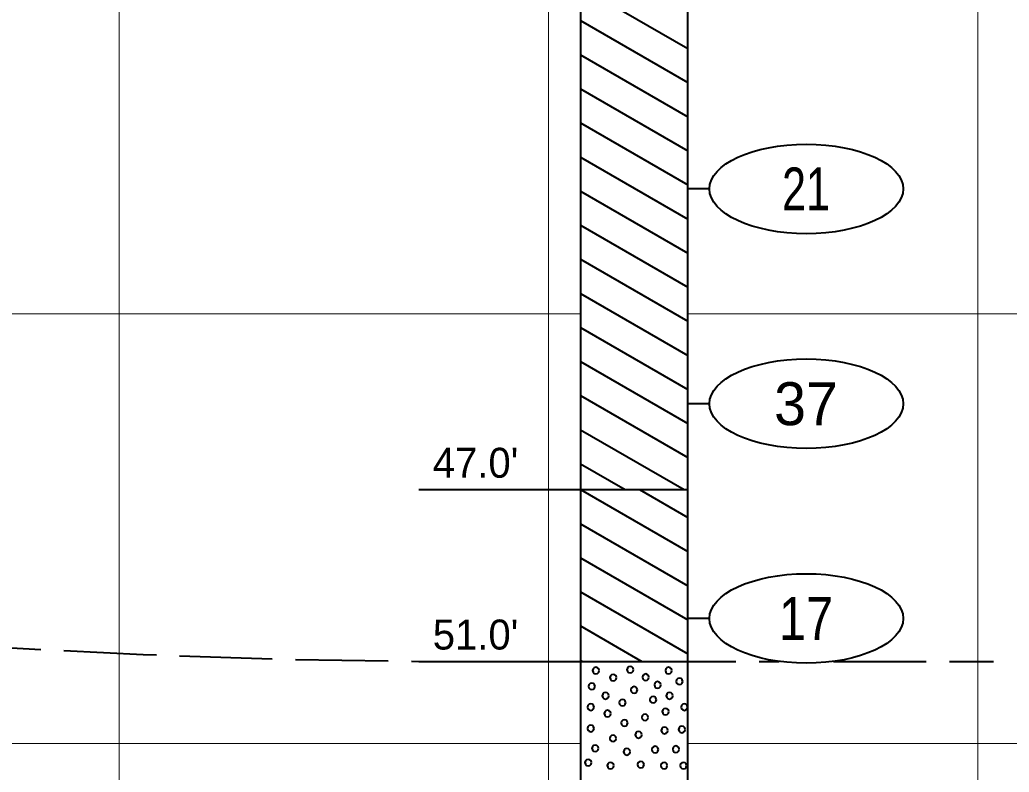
# Model space of a CAD drawing. Extents: x -76 to 974, y -1080 to -735.
# Drawn here: x 181.08 to 204.12, y -982.76 to -965.24 of the extents above; entities that cross this region are included whole.
import ezdxf
from ezdxf.enums import TextEntityAlignment as Align

# ---------------------------------------------------------------- set-up
doc = ezdxf.new("R2010")
doc.units = 0
doc.header["$LTSCALE"] = 0.36
doc.linetypes.add('LONG_DASHED', pattern=[7.5, 6, -1.5])
for name, color, linetype, lineweight in [('27', 7, 'Continuous', 40), ('28', 7, 'LONG_DASHED', 60), ('7', 7, 'Continuous', 13)]:
    doc.layers.add(name, color=color, linetype=linetype, lineweight=lineweight)

msp = doc.modelspace()

# ---------------------------------------------------------------- linework, layer by layer
at = {"layer": '27'}
for p, q in [((194.1412, -950.1789), (194.1412, -976.1789)), ((196.6412, -976.1789), (196.6412, -950.1789)), ((194.1412, -964.4664), (196.6412, -965.9098)), ((194.1412, -965.2602), (196.6412, -966.7036)), ((194.1412, -965.2602), (196.6412, -966.7036)), ((194.1412, -966.0539), (196.6412, -967.4973)), ((194.1412, -966.8477), (196.6412, -968.2911)), ((194.1412, -966.8477), (196.6412, -968.2911)), ((194.1412, -967.6414), (196.6412, -969.0848)), ((194.1412, -968.4352), (196.6412, -969.8786)), ((194.1412, -968.4352), (196.6412, -969.8786)), ((194.1412, -969.2289), (196.6412, -970.6723)), ((197.1412, -969.1789), (196.6412, -969.1789)), ((194.1412, -970.0227), (196.6412, -971.4661)), ((194.1412, -970.0227), (196.6412, -971.4661)), ((194.1412, -970.8164), (196.6412, -972.2598)), ((194.1412, -971.6102), (196.6412, -973.0536)), ((194.1412, -971.6102), (196.6412, -973.0536)), ((194.1412, -972.4039), (196.6412, -973.8473)), ((194.1412, -973.1977), (196.6412, -974.6411)), ((194.1412, -973.1977), (196.6412, -974.6411)), ((194.1412, -973.9914), (196.6412, -975.4348)), ((197.1412, -974.1789), (196.6412, -974.1789)), ((194.1412, -974.7852), (196.5551, -976.1789)), ((194.1412, -974.7852), (196.5551, -976.1789)), ((194.1412, -975.5789), (195.1804, -976.1789)), ((190.3737, -976.1789), (194.1411, -976.1789)), ((194.1412, -976.1789), (196.6412, -976.1789)), ((194.1412, -976.1789), (196.6412, -977.6223)), ((194.1412, -976.1789), (194.1412, -980.1789)), ((195.5159, -976.1789), (196.6412, -976.8286)), ((195.5159, -976.1789), (196.6412, -976.8286)), ((196.6412, -980.1789), (196.6412, -976.1789)), ((194.1412, -976.9727), (196.6412, -978.4161)), ((194.1412, -976.9727), (196.6412, -978.4161)), ((194.1412, -977.7664), (196.6412, -979.2098)), ((194.1412, -978.5602), (196.6412, -980.0036)), ((194.1412, -978.5602), (196.6412, -980.0036)), ((197.1412, -979.1789), (196.6412, -979.1789)), ((194.1412, -979.3539), (195.5701, -980.1789)), ((190.3737, -980.1789), (194.1411, -980.1789)), ((194.1412, -980.1477), (194.1953, -980.1789)), ((194.1412, -980.1477), (194.1953, -980.1789)), ((194.1412, -980.1789), (196.6412, -980.1789)), ((194.1412, -980.1789), (194.1412, -999.6789)), ((196.6412, -999.6789), (196.6412, -980.1789))]:
    msp.add_line(p, q, dxfattribs=at)
for points in [[(194.5731, -980.3916), (194.5629, -980.3535), (194.535, -980.3256), (194.4969, -980.3154), (194.4588, -980.3256), (194.4309, -980.3535), (194.4207, -980.3916), (194.4309, -980.4297), (194.4588, -980.4575), (194.4969, -980.4678), (194.535, -980.4575), (194.5629, -980.4297)], [(195.374, -980.372), (195.3638, -980.3339), (195.3359, -980.306), (195.2978, -980.2958), (195.2597, -980.306), (195.2319, -980.3339), (195.2216, -980.372), (195.2319, -980.4101), (195.2597, -980.438), (195.2978, -980.4482), (195.3359, -980.438), (195.3638, -980.4101)], [(196.2677, -980.3916), (196.2575, -980.3535), (196.2296, -980.3256), (196.1915, -980.3154), (196.1534, -980.3256), (196.1255, -980.3535), (196.1153, -980.3916), (196.1255, -980.4297), (196.1534, -980.4576), (196.1915, -980.4678), (196.2296, -980.4576), (196.2575, -980.4297)], [(194.978, -980.5568), (194.9678, -980.5187), (194.9399, -980.4908), (194.9018, -980.4806), (194.8637, -980.4908), (194.8358, -980.5187), (194.8256, -980.5568), (194.8358, -980.5949), (194.8637, -980.6228), (194.9018, -980.633), (194.9399, -980.6228), (194.9678, -980.5949)], [(195.7331, -980.5478), (195.7229, -980.5097), (195.695, -980.4818), (195.6569, -980.4716), (195.6188, -980.4818), (195.5909, -980.5097), (195.5807, -980.5478), (195.5909, -980.5859), (195.6188, -980.6138), (195.6569, -980.624), (195.695, -980.6138), (195.7229, -980.5859)], [(196.5186, -980.6437), (196.5083, -980.6056), (196.4805, -980.5777), (196.4424, -980.5675), (196.4043, -980.5777), (196.3764, -980.6056), (196.3662, -980.6437), (196.3764, -980.6818), (196.4043, -980.7097), (196.4424, -980.7199), (196.4805, -980.7097), (196.5083, -980.6818)], [(194.4769, -980.7594), (194.4667, -980.7213), (194.4388, -980.6934), (194.4007, -980.6832), (194.3626, -980.6934), (194.3347, -980.7213), (194.3245, -980.7594), (194.3347, -980.7975), (194.3626, -980.8254), (194.4007, -980.8356), (194.4388, -980.8254), (194.4667, -980.7975)], [(195.463, -980.8426), (195.4528, -980.8045), (195.4249, -980.7766), (195.3868, -980.7664), (195.3487, -980.7766), (195.3208, -980.8045), (195.3106, -980.8426), (195.3208, -980.8807), (195.3487, -980.9086), (195.3868, -980.9188), (195.4249, -980.9086), (195.4528, -980.8807)], [(196.0113, -980.7251), (196.0011, -980.687), (195.9732, -980.6591), (195.9351, -980.6489), (195.897, -980.6591), (195.8691, -980.687), (195.8589, -980.7251), (195.8691, -980.7632), (195.897, -980.7911), (195.9351, -980.8013), (195.9732, -980.7911), (196.0011, -980.7632)], [(194.7998, -980.9781), (194.7896, -980.94), (194.7617, -980.9121), (194.7236, -980.9019), (194.6855, -980.9121), (194.6576, -980.94), (194.6474, -980.9781), (194.6576, -981.0162), (194.6855, -981.0441), (194.7236, -981.0543), (194.7617, -981.0441), (194.7896, -981.0162)], [(195.1913, -981.1395), (195.1811, -981.1014), (195.1532, -981.0735), (195.1151, -981.0633), (195.077, -981.0735), (195.0492, -981.1014), (195.0389, -981.1395), (195.0492, -981.1776), (195.077, -981.2055), (195.1151, -981.2157), (195.1532, -981.2055), (195.1811, -981.1776)], [(195.9071, -981.0709), (195.8969, -981.0328), (195.869, -981.0049), (195.8309, -980.9947), (195.7928, -981.0049), (195.7649, -981.0328), (195.7547, -981.0709), (195.7649, -981.109), (195.7928, -981.1369), (195.8309, -981.1471), (195.869, -981.1369), (195.8969, -981.109)], [(196.2885, -980.9781), (196.2782, -980.94), (196.2504, -980.9121), (196.2123, -980.9019), (196.1742, -980.9121), (196.1463, -980.94), (196.1361, -980.9781), (196.1463, -981.0162), (196.1742, -981.0441), (196.2123, -981.0543), (196.2504, -981.0441), (196.2782, -981.0162)], [(194.454, -981.2438), (194.4438, -981.2057), (194.4159, -981.1778), (194.3778, -981.1676), (194.3397, -981.1778), (194.3118, -981.2057), (194.3016, -981.2438), (194.3118, -981.2819), (194.3397, -981.3097), (194.3778, -981.32), (194.4159, -981.3097), (194.4438, -981.2819)], [(196.1957, -981.348), (196.1854, -981.3099), (196.1576, -981.282), (196.1195, -981.2718), (196.0814, -981.282), (196.0535, -981.3099), (196.0433, -981.348), (196.0535, -981.3861), (196.0814, -981.414), (196.1195, -981.4242), (196.1576, -981.414), (196.1854, -981.3861)], [(196.6342, -981.2438), (196.624, -981.2057), (196.5961, -981.1778), (196.558, -981.1676), (196.5199, -981.1778), (196.4921, -981.2057), (196.4818, -981.2438), (196.4921, -981.2819), (196.5199, -981.3097), (196.558, -981.32), (196.5961, -981.3097), (196.624, -981.2819)], [(194.8456, -981.3938), (194.8354, -981.3557), (194.8075, -981.3278), (194.7694, -981.3176), (194.7313, -981.3278), (194.7034, -981.3557), (194.6932, -981.3938), (194.7034, -981.4319), (194.7313, -981.4598), (194.7694, -981.47), (194.8075, -981.4598), (194.8354, -981.4319)], [(195.7177, -981.4815), (195.7074, -981.4434), (195.6796, -981.4155), (195.6415, -981.4053), (195.6034, -981.4155), (195.5755, -981.4434), (195.5653, -981.4815), (195.5755, -981.5196), (195.6034, -981.5475), (195.6415, -981.5577), (195.6796, -981.5475), (195.7074, -981.5196)], [(194.454, -981.7396), (194.4438, -981.7015), (194.4159, -981.6736), (194.3778, -981.6634), (194.3397, -981.6736), (194.3118, -981.7015), (194.3016, -981.7396), (194.3118, -981.7777), (194.3397, -981.8055), (194.3778, -981.8158), (194.4159, -981.8055), (194.4438, -981.7777)], [(195.2397, -981.6124), (195.2294, -981.5743), (195.2016, -981.5464), (195.1635, -981.5362), (195.1254, -981.5464), (195.0975, -981.5743), (195.0873, -981.6124), (195.0975, -981.6505), (195.1254, -981.6784), (195.1635, -981.6886), (195.2016, -981.6784), (195.2294, -981.6505)], [(196.1728, -981.7866), (196.1626, -981.7485), (196.1347, -981.7206), (196.0966, -981.7104), (196.0585, -981.7206), (196.0306, -981.7485), (196.0204, -981.7866), (196.0306, -981.8247), (196.0585, -981.8526), (196.0966, -981.8628), (196.1347, -981.8526), (196.1626, -981.8247)], [(196.577, -981.7624), (196.5668, -981.7243), (196.5389, -981.6964), (196.5008, -981.6862), (196.4627, -981.6964), (196.4348, -981.7243), (196.4246, -981.7624), (196.4348, -981.8005), (196.4627, -981.8284), (196.5008, -981.8386), (196.5389, -981.8284), (196.5668, -981.8005)], [(194.9727, -981.9709), (194.9625, -981.9328), (194.9346, -981.9049), (194.8965, -981.8947), (194.8584, -981.9049), (194.8305, -981.9328), (194.8203, -981.9709), (194.8305, -982.009), (194.8584, -982.0369), (194.8965, -982.0471), (194.9346, -982.0369), (194.9625, -982.009)], [(195.5676, -981.887), (195.5574, -981.8489), (195.5295, -981.821), (195.4914, -981.8108), (195.4533, -981.821), (195.4255, -981.8489), (195.4152, -981.887), (195.4255, -981.9251), (195.4533, -981.953), (195.4914, -981.9632), (195.5295, -981.953), (195.5574, -981.9251)], [(194.557, -982.2023), (194.5468, -982.1642), (194.5189, -982.1363), (194.4808, -982.1261), (194.4427, -982.1363), (194.4148, -982.1642), (194.4046, -982.2023), (194.4148, -982.2404), (194.4427, -982.2683), (194.4808, -982.2785), (194.5189, -982.2683), (194.5468, -982.2404)], [(195.2956, -982.2824), (195.2854, -982.2443), (195.2575, -982.2164), (195.2194, -982.2062), (195.1813, -982.2164), (195.1534, -982.2443), (195.1432, -982.2824), (195.1534, -982.3205), (195.1813, -982.3484), (195.2194, -982.3586), (195.2575, -982.3484), (195.2854, -982.3205)], [(195.9528, -982.2315), (195.9426, -982.1934), (195.9147, -982.1655), (195.8766, -982.1553), (195.8385, -982.1655), (195.8106, -982.1934), (195.8004, -982.2315), (195.8106, -982.2696), (195.8385, -982.2975), (195.8766, -982.3077), (195.9147, -982.2975), (195.9426, -982.2696)], [(196.4385, -982.2239), (196.4283, -982.1858), (196.4004, -982.1579), (196.3623, -982.1477), (196.3242, -982.1579), (196.2963, -982.1858), (196.2861, -982.2239), (196.2963, -982.262), (196.3242, -982.2899), (196.3623, -982.3001), (196.4004, -982.2899), (196.4283, -982.262)], [(194.3955, -982.5354), (194.3853, -982.4973), (194.3574, -982.4694), (194.3193, -982.4592), (194.2812, -982.4694), (194.2533, -982.4973), (194.2431, -982.5354), (194.2533, -982.5735), (194.2812, -982.6014), (194.3193, -982.6116), (194.3574, -982.6014), (194.3853, -982.5735)], [(194.9142, -982.6053), (194.904, -982.5672), (194.8761, -982.5393), (194.838, -982.5291), (194.7999, -982.5393), (194.772, -982.5672), (194.7618, -982.6053), (194.772, -982.6434), (194.7999, -982.6713), (194.838, -982.6815), (194.8761, -982.6713), (194.904, -982.6434)], [(195.6185, -982.5824), (195.6083, -982.5443), (195.5804, -982.5164), (195.5423, -982.5062), (195.5042, -982.5164), (195.4763, -982.5443), (195.4661, -982.5824), (195.4763, -982.6205), (195.5042, -982.6484), (195.5423, -982.6586), (195.5804, -982.6484), (195.6083, -982.6205)], [(196.1613, -982.6053), (196.1511, -982.5672), (196.1232, -982.5393), (196.0851, -982.5291), (196.047, -982.5393), (196.0191, -982.5672), (196.0089, -982.6053), (196.0191, -982.6434), (196.047, -982.6713), (196.0851, -982.6815), (196.1232, -982.6713), (196.1511, -982.6434)], [(196.6114, -982.6053), (196.6011, -982.5672), (196.5733, -982.5393), (196.5352, -982.5291), (196.4971, -982.5393), (196.4692, -982.5672), (196.459, -982.6053), (196.4692, -982.6434), (196.4971, -982.6713), (196.5352, -982.6815), (196.5733, -982.6713), (196.6011, -982.6434)]]:
    msp.add_lwpolyline(points, close=True, dxfattribs=at)
for centre in [(199.3986, -969.1789), (199.3986, -974.1789), (199.3986, -979.1789)]:
    msp.add_ellipse(centre, major_axis=(2.2574, 0), ratio=0.461538, dxfattribs=at)
at = {"layer": '28', "lineweight": 40}
msp.add_line((200.0322, -980.1789), (203.7602, -980.1789), dxfattribs=at)
msp.add_spline([(125.5087, -977.0241), (132.7068, -977.0789), (136.4742, -977.0789), (139.0631, -977.0789), (190.3737, -980.1789), (194.1412, -980.1789), (196.7301, -980.1789), (198.765, -980.1789)], degree=3, dxfattribs=at)
at = {"layer": '7'}
for p, q in [((183.3912, -1042.0988), (183.3912, -895.7205)), ((193.3912, -1042.0988), (193.3912, -895.7205)), ((203.3912, -1042.0988), (203.3912, -895.7205)), ((138.9742, -972.09), (194.1412, -972.09)), ((196.6412, -972.09), (208.0761, -972.09)), ((138.9742, -982.09), (194.1412, -982.09)), ((196.6412, -982.09), (208.0761, -982.09))]:
    msp.add_line(p, q, dxfattribs=at)

# ---------------------------------------------------------------- texts
at = {"layer": '27'}
for s, width, p in [('21', 0.75, (199.3914, -969.6788)), ('17', 0.85, (199.3914, -979.6788))]:
    msp.add_text(s, height=1, dxfattribs=dict(at, width=width)).set_placement(p, align=Align.CENTER)
msp.add_text('37', height=1, dxfattribs=at).set_placement((199.3914, -974.6788), align=Align.CENTER)
for s, p in [("47.0'", (190.6978, -975.9025)), ("51.0'", (190.6978, -979.9025))]:
    msp.add_text(s, height=0.6976, dxfattribs=at).set_placement(p)

doc.saveas('drawing.dxf')
